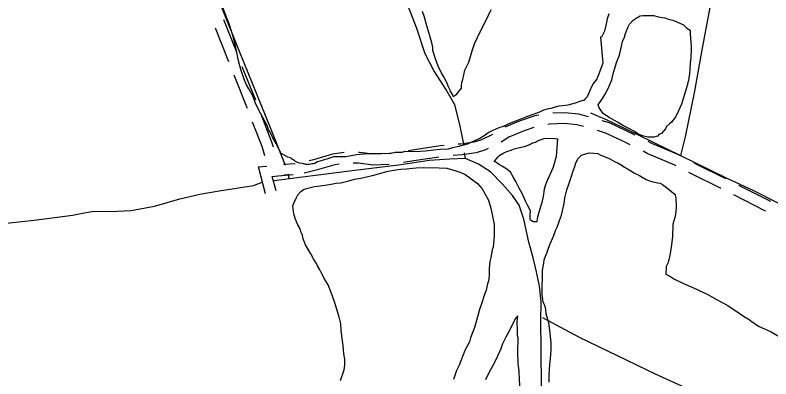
# Model space of a CAD drawing. Extents: x 3263578 to 3301413, y 764927 to 798602.
# Drawn here: x 3271171 to 3273272, y 784722 to 785733 of the extents above; entities that cross this region are included whole.
import ezdxf

# ---------------------------------------------------------------- set-up
doc = ezdxf.new("R2010")
doc.units = 0
for name, color, linetype in [('V-ROAD-CNTR', 7, 'Continuous'), ('V-SITE-VEGE', 7, 'Continuous'), ('V-TOPO-SHOR', 7, 'Continuous')]:
    doc.layers.add(name, color=color, linetype=linetype)

msp = doc.modelspace()

# ---------------------------------------------------------------- linework, layer by layer
at = {"layer": 'V-ROAD-CNTR'}
for p, q in [((3271787.5, 785626.7), (3271750.5, 785719.6)), ((3271764.5, 785603.2), (3271727.6, 785696.1)), ((3271839.4, 785496.7), (3271802.3, 785589.5)), ((3271948.9, 785319.9), (3271916.7, 785317.6)), ((3271934.8, 785288.8), (3271918.8, 785287.7))]:
    msp.add_line(p, q, dxfattribs=at)
for points in [[(3271816.4, 785473.1), (3271815.5, 785475.5), (3271779.3, 785566)], [(3271889.1, 785365.8), (3271885.5, 785377.2), (3271853.9, 785459.4)], [(3272626.3, 785455), (3272615.5, 785453.2), (3272574.9, 785439.4), (3272532.3, 785421.5)], [(3272764.7, 785450.2), (3272737.6, 785457.8), (3272698.4, 785461.3), (3272665.9, 785459.9)], [(3271865.1, 785341.9), (3271857.2, 785367.3), (3271830.8, 785435.8)], [(3272894.4, 785399), (3272869.6, 785411.3), (3272823, 785433.3), (3272803.1, 785439.1)], [(3272612.8, 785420.6), (3272585.5, 785411.3), (3272543, 785393.4), (3272522, 785379.8)], [(3272750.9, 785423), (3272732.2, 785428.2), (3272697.8, 785431.2), (3272655.2, 785429.4), (3272651.8, 785428.9)], [(3272880.8, 785372.2), (3272856.6, 785384.3), (3272812.3, 785405.2), (3272789.3, 785411.9)], [(3272498.2, 785400.8), (3272467.3, 785386.1), (3272446.1, 785379.5), (3272409.9, 785374.7), (3272402.8, 785374.1)], [(3272363, 785370.4), (3272353.4, 785369.5), (3272274.3, 785357.5), (3272264.1, 785356)], [(3273021.8, 785341.2), (3273017.5, 785343.4), (3272940.7, 785376), (3272930.2, 785381.2)], [(3272085.1, 785351.2), (3272052.6, 785346.3), (3272000.3, 785330.8), (3271988, 785328)], [(3272224.5, 785350.1), (3272211.7, 785348.3), (3272166.6, 785346.2), (3272127.7, 785351.4), (3272125, 785351.4)], [(3272486.2, 785361.9), (3272478.3, 785358.1), (3272452.6, 785350.1), (3272413.3, 785344.9), (3272388.8, 785342.6)], [(3273008.2, 785314.4), (3273004.7, 785316.3), (3272928.1, 785348.7), (3272916.6, 785354.4)], [(3272349, 785338.4), (3272278.8, 785327.8), (3272250.1, 785323.6)], [(3271867, 785236.7), (3271847.4, 785311.4), (3271870.1, 785313.4)], [(3272071.1, 785318.7), (3272059.2, 785316.9), (3272007.9, 785301.7), (3271974.3, 785294.1)], [(3272210.5, 785318.2), (3272165.3, 785316.1), (3272125.6, 785321.4), (3272110.9, 785321.5)], [(3273146.7, 785277.8), (3273064.2, 785318.9), (3273057.3, 785322.6)], [(3271896.1, 785244.3), (3271885.5, 785284.6), (3271902.2, 785286.1), (3271943.4, 785290)], [(3273133.1, 785251.1), (3273050.6, 785292.2), (3273043.7, 785295.8)], [(3273271.7, 785214.9), (3273268.2, 785216.5), (3273182.4, 785259.8)], [(3273258.1, 785188.1), (3273255.1, 785189.5), (3273168.8, 785233.1)]]:
    msp.add_lwpolyline(points, dxfattribs=at)
at = {"layer": 'V-SITE-VEGE'}
for points in [[(3272374.3, 785360.5), (3272352.1, 785359.8), (3272334.3, 785357.8), (3272310.9, 785354.9), (3272296.5, 785354), (3272275.3, 785353.2), (3272254.2, 785353.6), (3272245.3, 785351.5), (3272227.5, 785350.7), (3272215.3, 785348.6), (3272196.4, 785347.8), (3272185.2, 785348), (3272166.4, 785347.2), (3272150.8, 785347.5), (3272119.6, 785344.6), (3272105.1, 785341.5), (3272089.6, 785339.5), (3272068.4, 785338.8), (3272056.2, 785339), (3272045.1, 785335.8), (3272037.2, 785332.6), (3272029.4, 785330.5), (3272018.2, 785327.4), (3272011.5, 785325.2), (3272003.7, 785320.9), (3272000.3, 785319.9), (3271995.9, 785319.9), (3271988.1, 785317.8), (3271979.2, 785318), (3271969.2, 785320.4), (3271960.4, 785321.6), (3271950.4, 785326.2), (3271947.2, 785328.5), (3271944.9, 785329.6), (3271938.4, 785334.2), (3271936.2, 785336.5), (3271928.4, 785337.7), (3271909.7, 785349.1), (3271908.6, 785352.5), (3271905.4, 785357), (3271896.8, 785376), (3271887.1, 785391.7), (3271878.5, 785409.6), (3271875.2, 785414.1), (3271874.1, 785417.5), (3271870.9, 785426.4), (3271853.7, 785458.9), (3271839.7, 785485.8), (3271831.1, 785508.1), (3271820.4, 785528.3), (3271813.9, 785539.5), (3271808.5, 785551.8), (3271797.9, 785582), (3271791.6, 785605.5), (3271783.4, 785646.7), (3271777.1, 785673.5), (3271765.5, 785708.1), (3271758, 785727.1), (3271748.4, 785753.9)], [(3272302.7, 785743.9), (3272308, 785728.3), (3272312.2, 785710.4), (3272322.7, 785675.8), (3272328, 785656.8), (3272331.1, 785642.3), (3272331, 785635.7), (3272338.4, 785612.2), (3272345.8, 785592.1), (3272356.6, 785568.6), (3272363.1, 785558.5), (3272369.6, 785546.2), (3272373.8, 785536.1), (3272378.1, 785527.1), (3272381.3, 785519.3), (3272387.8, 785509.2), (3272388.9, 785507), (3272396.8, 785511.3), (3272411.5, 785529.9), (3272411.6, 785535.5), (3272412.9, 785545.5), (3272415.2, 785554.3), (3272421.2, 785579.8), (3272431.6, 785601.8), (3272441, 785633.9), (3272447.9, 785652.7), (3272464.1, 785688), (3272482.4, 785722.1), (3272493.9, 785748.6)], [(3272821.5, 785736.7), (3272816.8, 785722.3), (3272813.2, 785703.5), (3272809.6, 785688), (3272800.5, 785671.5), (3272798.2, 785671.5), (3272804.9, 785599.2), (3272792.1, 785567.2), (3272788.6, 785558.3), (3272787.5, 785555), (3272777.3, 785543), (3272769.2, 785525.3), (3272761.1, 785505.4), (3272756.6, 785501.1), (3272752.1, 785495.6), (3272748.8, 785495.6), (3272737.6, 785491.4), (3272727.5, 785488.2), (3272707.4, 785483), (3272693, 785481), (3272681.8, 785480), (3272671.8, 785476.9), (3272660.6, 785473.7), (3272653.9, 785472.7), (3272639.4, 785468.5), (3272628.2, 785463.1), (3272608.1, 785455.7), (3272592.5, 785450.4), (3272569, 785440.7), (3272550, 785433.3), (3272527.6, 785423.6), (3272515.3, 785419.4), (3272498.5, 785411.9), (3272487.3, 785406.5), (3272475, 785397.8), (3272462.6, 785390.2), (3272439.1, 785379.5), (3272427.9, 785374.1), (3272413.4, 785371), (3272404.5, 785367.8), (3272386.6, 785363.7), (3272374.3, 785360.5)], [(3272659.5, 784778.2), (3272661, 784803.7), (3272661.3, 784823.7), (3272657.4, 784857.1), (3272654.4, 784878.2), (3272647, 784902.8), (3272646.1, 784916.2), (3272642.9, 784926.2), (3272638.6, 784935.2), (3272635.7, 784957.4), (3272636.7, 785024.1), (3272640.4, 785044), (3272641.6, 785052.9), (3272645.1, 785062.8), (3272648.6, 785071.7), (3272653.3, 785084.9), (3272657.9, 785097.1), (3272668.3, 785120.2), (3272673, 785134.6), (3272677.5, 785143.4), (3272682.2, 785156.7), (3272684.5, 785162.2), (3272689.2, 785176.6), (3272692.7, 785188.7), (3272697.5, 785209.8), (3272698.9, 785225.3), (3272704.8, 785247.4), (3272709.4, 785260.7), (3272717.6, 785285), (3272722.3, 785300.5), (3272726.9, 785312.6), (3272729.3, 785322.6), (3272736.2, 785334.7), (3272744.1, 785342.4), (3272749.7, 785345.6), (3272767.5, 785349.8), (3272779.7, 785349.6), (3272790.8, 785348.3), (3272797.4, 785344.8), (3272812.9, 785337.9), (3272823.9, 785333.3), (3272837.2, 785326.4), (3272847.1, 785321.8), (3272858.1, 785315), (3272864.7, 785310.4), (3272873.5, 785305.8), (3272884.5, 785299), (3272891.1, 785294.5), (3272906.5, 785287.5), (3272914.2, 785283), (3272925.2, 785276.1), (3272937.4, 785271.5), (3272956.2, 785266.7), (3272964, 785265.5), (3272970.6, 785262.1), (3272981.6, 785254.1), (3273005.7, 785234.8), (3273005.7, 785232.6), (3273007.7, 785224.8), (3273008.5, 785200.3), (3273007.1, 785185.9), (3273007, 785179.3), (3273004.7, 785170.4), (3272998.8, 785151.6), (3272998.2, 785117.2), (3272994.4, 785088.3), (3272990.7, 785065.1), (3272986, 785045.1), (3272980.2, 785034.1), (3272979.9, 785013), (3272990.9, 785007.3), (3273001.9, 785000.4), (3273025.1, 784989), (3273043.8, 784980.9), (3273064.8, 784971.7), (3273072.5, 784968.2), (3273094.6, 784957.8)], [(3271971.4, 785111.4), (3271968.3, 785124.8), (3271966.2, 785128.2), (3271963, 785139.4), (3271956.5, 785150.6), (3271949, 785167.4), (3271945.9, 785180.7), (3271942.9, 785203), (3271946.4, 785211.8), (3271953.3, 785226.2), (3271956.7, 785233.9), (3271964.7, 785242.7), (3271972.5, 785248.1), (3271984.8, 785252.3), (3272002.7, 785256.5), (3272011.6, 785257.5), (3272032.7, 785260.5), (3272049.4, 785263.5), (3272062.8, 785265.5), (3272076.2, 785266.4), (3272098.5, 785272.7), (3272114.1, 785276.9), (3272131.9, 785280), (3272150.9, 785284.1), (3272164.3, 785287.2), (3272181, 785291.4), (3272207.8, 785298.8), (3272229, 785302.9), (3272243.4, 785304.9), (3272259, 785305.7), (3272285.7, 785308.6), (3272304.6, 785309.4), (3272349.1, 785308.7), (3272371.3, 785307.2), (3272395.6, 785300.2), (3272410, 785295.5), (3272419.9, 785290.9), (3272429.8, 785284.1), (3272438.6, 785278.4), (3272456.1, 785264.8), (3272469.2, 785250.1), (3272485.4, 785221), (3272491.8, 785199.8), (3272499.1, 785169.6), (3272502.1, 785150.7), (3272502.8, 785126.2), (3272502.7, 785118.5), (3272500, 785088.5), (3272496.5, 785080.8), (3272492.9, 785059.7), (3272490.5, 785048.7), (3272489, 785027.6)], [(3272075.1, 784717.5), (3272085.6, 784747.4), (3272086.9, 784760.7), (3272087.2, 784777.3), (3272084.1, 784791.8), (3272082.2, 784815.2), (3272080.3, 784834.1), (3272077.4, 784857.5), (3272076.5, 784875.3), (3272070.2, 784897.6), (3272067.1, 784909.9), (3272059.7, 784933.3), (3272052.3, 784954.6), (3272040.5, 784983.7), (3272030.8, 785000.5), (3272023.2, 785013.9), (3272017.8, 785025.1), (3272011.4, 785036.3), (3272008.1, 785043.1), (3272000.5, 785055.4), (3271993, 785070), (3271977.8, 785094.7), (3271971.4, 785111.4)], [(3272489, 785027.6), (3272488.8, 785014.2), (3272487.4, 784997.6), (3272483.9, 784986.5), (3272480.3, 784968.8), (3272475.6, 784956.7), (3272467.5, 784931.2), (3272461.6, 784914.7), (3272453.4, 784884.8), (3272447.5, 784864.9), (3272437, 784836.2), (3272433.5, 784825.1), (3272420.9, 784800.9), (3272404.7, 784760), (3272397.8, 784745.7), (3272389.6, 784720.3)], [(3273094.6, 784957.8), (3273107.8, 784949.9), (3273122.1, 784941.8), (3273151.8, 784925.8), (3273185.9, 784903), (3273195.8, 784896.2), (3273211.2, 784887.1), (3273215.6, 784883.7), (3273237.6, 784868.9), (3273272.9, 784852.8), (3273312.5, 784829.9), (3273323.4, 784817.5), (3273330.8, 784790.7), (3273331.6, 784770.7), (3273332.3, 784745.1), (3273331.7, 784711.8)], [(3272479.6, 784721), (3272488.8, 784739.8), (3272503.7, 784767.3), (3272512.9, 784786.1), (3272522.1, 784807), (3272526.8, 784820.3), (3272536, 784839), (3272541.7, 784848.9), (3272552.1, 784871), (3272560.1, 784886.4), (3272565.8, 784894.1), (3272566.9, 784897.4)], [(3272566.9, 784897.4), (3272566.8, 784890.8), (3272565.5, 784879.7), (3272566.3, 784859.7), (3272566.1, 784844.1), (3272568.2, 784837.4), (3272567.5, 784796.3), (3272568.1, 784766.3), (3272571.1, 784742.9), (3272571.9, 784720.7), (3272573.6, 784688.4), (3272574.3, 784664)], [(3272655.1, 784712.7), (3272655.4, 784733.8), (3272657, 784762.6), (3272659.5, 784778.2)]]:
    msp.add_lwpolyline(points, dxfattribs=at)
for points in [[(3273023, 785485.7), (3273010.4, 785457), (3273005.8, 785448.2), (3272995.6, 785435), (3272989.9, 785430.7), (3272982, 785423), (3272978.6, 785416.4), (3272967.3, 785404.3), (3272960.6, 785401.1), (3272957.2, 785396.7), (3272952.7, 785395.7), (3272946, 785393.6), (3272929.3, 785393.8), (3272915, 785397.4), (3272903.9, 785402), (3272890.7, 785410), (3272880.8, 785415.7), (3272862.1, 785424.9), (3272845.6, 785435.2), (3272820.2, 785448.9), (3272805.9, 785459.2), (3272794, 785474.9), (3272791.9, 785483.8), (3272803.3, 785501.4), (3272811.3, 785513.5), (3272819.3, 785529), (3272829.7, 785553.2), (3272833.3, 785569.8), (3272842.7, 785600.8), (3272850.8, 785621.8), (3272856.7, 785646.1), (3272859.2, 785659.4), (3272864.9, 785671.6), (3272867.3, 785681.5), (3272874.2, 785698.1), (3272878.8, 785708), (3272889, 785718.9), (3272896.9, 785724.4), (3272908.1, 785730.9), (3272915.9, 785731.9), (3272945.9, 785731.4), (3272958, 785727.8), (3272976.9, 785725.3), (3272986.8, 785721.8), (3272999, 785718.3), (3273010, 785713.7), (3273028.8, 785705.6), (3273037.6, 785697.7), (3273045.2, 785692), (3273047.4, 785688.6), (3273047.3, 785678.6), (3273050.1, 785646.4), (3273049.9, 785638.6), (3273049.6, 785614.1), (3273047.1, 785599.7), (3273046.8, 785582), (3273045.5, 785570.9), (3273043, 785550.9), (3273039.5, 785542.1), (3273039.5, 785539.9)], [(3272675.1, 785340.1), (3272666.9, 785310.3), (3272653.1, 785280.5), (3272650.8, 785276.1), (3272645, 785261.7), (3272641.5, 785249.6), (3272638.9, 785228.5), (3272635.3, 785211.9), (3272625.9, 785182), (3272622.4, 785167.7), (3272621.1, 785158.8), (3272611.1, 785158.9), (3272603.4, 785163.5), (3272602.4, 785166.9), (3272602.6, 785179.1), (3272603.8, 785189.1), (3272595.2, 785204.8), (3272589.8, 785216), (3272580.2, 785237.2), (3272571.5, 785251.8), (3272562.9, 785270.8), (3272556.4, 785282), (3272547.8, 785296.6), (3272537.9, 785304.6), (3272525.8, 785312.5), (3272517, 785317.1), (3272507.1, 785324), (3272503.8, 785325.1), (3272503.8, 785327.3), (3272514, 785339.4), (3272518.5, 785343.8), (3272529.7, 785350.3), (3272537.6, 785353.5), (3272549.9, 785357.7), (3272557.7, 785360.9), (3272573.3, 785365.1), (3272586.7, 785368.2), (3272601.2, 785373.6), (3272606.8, 785376.8), (3272616.9, 785380), (3272622.5, 785383.2), (3272630.3, 785386.4), (3272641.5, 785389.6), (3272649.3, 785390.6), (3272671.5, 785390.2), (3272675.9, 785389), (3272678.1, 785389)]]:
    msp.add_lwpolyline(points, close=True, dxfattribs=at)
at = {"layer": 'V-TOPO-SHOR'}
for p, q in [((3272422.9, 785334.2), (3272420.1, 785350.1)), ((3271933, 785277.2), (3271929.4, 785291.2))]:
    msp.add_line(p, q, dxfattribs=at)
for points in [[(3271922.6, 785314.9), (3271880.9, 785419.4), (3271842.9, 785512.8), (3271794.8, 785632.1), (3271743.8, 785758.7), (3271706.9, 785859.7), (3271673, 785960.4), (3271634.4, 786073.4), (3271599.2, 786186.6), (3271566, 786294.6), (3271528.7, 786415.7), (3271483.3, 786567.1), (3271439.2, 786712), (3271393.5, 786865.8), (3271356.4, 786986.4), (3271323.3, 787090.9), (3271290.7, 787179.7), (3271250.1, 787294.4), (3271230.9, 787352.2), (3271207.5, 787421.9), (3271188.4, 787474.3)], [(3273021.2, 785342.5), (3273034.2, 785394.4), (3273059.4, 785516.5), (3273079.4, 785630.6), (3273095.6, 785714.9), (3273114.1, 785813), (3273138.4, 785944.7), (3273163.4, 786065.1), (3273190, 786207.9), (3273210.3, 786311.6), (3273243.4, 786481.1), (3273264.8, 786577.4)], [(3272418.7, 785370.7), (3272407.2, 785428.6), (3272393.3, 785483.3), (3272368, 785526.6), (3272334.5, 785578.5), (3272310.4, 785625.3), (3272287.7, 785695.6), (3272263.3, 785757.9)], [(3273630.8, 785046.2), (3273545.8, 785089.1), (3273457.9, 785132), (3273362.4, 785177.3), (3273288.6, 785212.4), (3273224.1, 785244.3), (3273148.8, 785279.6), (3273065, 785320.8), (3273019.2, 785342.4), (3272943.7, 785379.6), (3272873.1, 785414.1), (3272815.1, 785441.8), (3272771.6, 785460.8)], [(3272634.5, 784700.4), (3272633.2, 784804.9), (3272632.6, 784881.7), (3272633.2, 784936.9), (3272628.5, 784980.1), (3272619.9, 785020), (3272611, 785058.1), (3272599, 785101.7), (3272584.6, 785165.9), (3272572, 785204.8), (3272553.8, 785231.4), (3272526, 785263.5), (3272491.8, 785297), (3272458.7, 785319), (3272422.9, 785334.2), (3272378.8, 785332.8), (3272321.5, 785328.5), (3272237.5, 785315.6), (3272160.3, 785306.7), (3272092.8, 785298.6), (3272020.9, 785289.5), (3271962.2, 785281.9), (3271891, 785272.1)], [(3271039.4, 785135.3), (3271101.7, 785148.2), (3271154.6, 785155.7), (3271223.5, 785163.5), (3271329.7, 785176.8), (3271358.1, 785182.5), (3271389.8, 785187.8), (3271435.8, 785187), (3271493.3, 785189.8), (3271558.1, 785201.9), (3271629, 785222.8), (3271684, 785235.3), (3271737.8, 785244.9), (3271833.2, 785259.8), (3271857.2, 785269)], [(3272637.2, 784893), (3272738.9, 784838.2), (3272950.2, 784736.4), (3273251.6, 784599.4)]]:
    msp.add_lwpolyline(points, dxfattribs=at)

doc.saveas('drawing.dxf')
